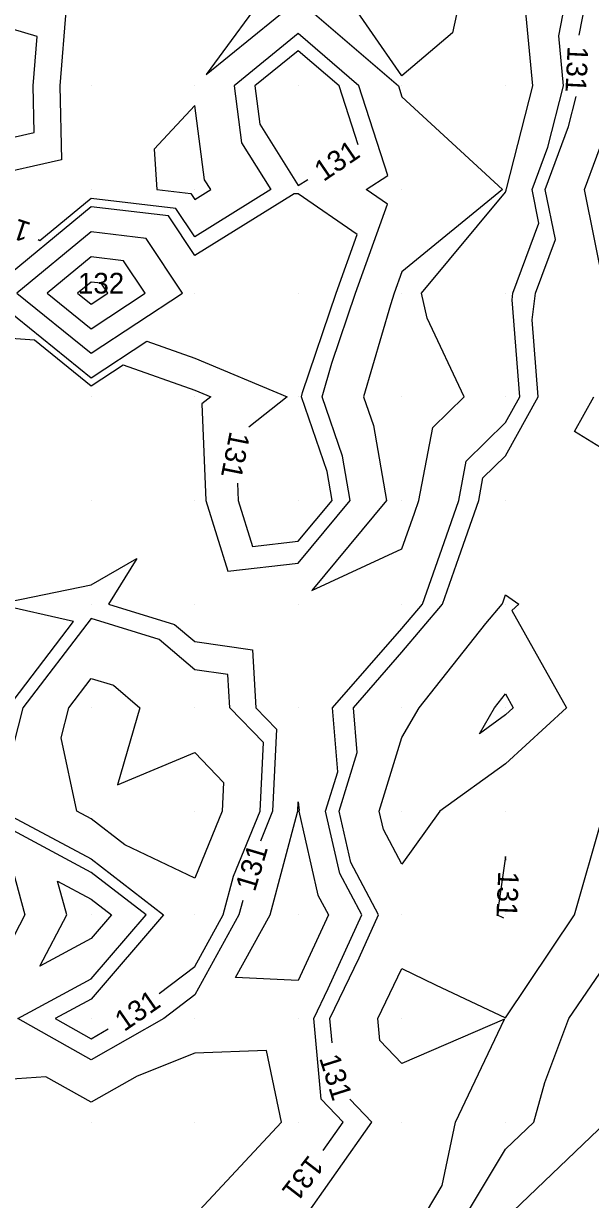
# Model space of a CAD drawing. Extents: x 2354170 to 2357230, y 866100 to 868290.
# Drawn here: x 2355193.4 to 2355248.2, y 866462.5 to 866576 of the extents above; entities that cross this region are included whole.
import ezdxf

# ---------------------------------------------------------------- set-up
doc = ezdxf.new("R2010")
doc.units = 0
for name, color, linetype in [('Default', 7, 'Continuous'), ('DTM Contours Minor', 7, 'Continuous'), ('DTM Contours Minor Text', 7, 'Continuous'), ('Exist DTM QL2 LIDAR Elevation Point', 7, 'Continuous')]:
    doc.layers.add(name, color=color, linetype=linetype)

msp = doc.modelspace()

# ---------------------------------------------------------------- linework, layer by layer
at = {"layer": 'Default'}
for points in [[(2355247.1, 866574.9), (2355248.1, 866580.01), (2355249.97, 866584.19), (2355253.43, 866590.01), (2355249.97, 866596.46), (2355247.36, 866600.01), (2355244.73, 866604.76), (2355239.97, 866607.12), (2355231.18, 866608.8), (2355229.97, 866605.86), (2355229, 866610.01), (2355219.97, 866615.51), (2355214.69, 866620.01), (2355216.39, 866626.42), (2355209.97, 866624.72), (2355204.21, 866620.01), (2355203.76, 866616.22), (2355202.52, 866614.01)], [(2355190.35, 866564.59), (2355194.47, 866565.51), (2355194.36, 866570.01), (2355194.75, 866574.78), (2355189.97, 866576.19), (2355187.31, 866580.01), (2355189.97, 866587.61), (2355191.12, 866590.01), (2355194.3, 866595.68), (2355196.54, 866600.01), (2355189.97, 866608.71), (2355183.69, 866606.29), (2355179.97, 866605.71), (2355177.81, 866607.84), (2355169.97, 866606.7), (2355163.43, 866603.46), (2355166.3, 866610.01), (2355160.71, 866615.68)], [(2355217.6, 866580.01), (2355211.07, 866571.1), (2355219.97, 866578.35), (2355229.63, 866570.01), (2355229.97, 866568.95), (2355239.7, 866560.01), (2355229.97, 866552.06), (2355229.24, 866550.01), (2355228.86, 866548.89), (2355226.28, 866540.01), (2355227.22, 866537.25), (2355228.48, 866530.01), (2355221.29, 866521.32), (2355229.97, 866525.34), (2355231.19, 866528.78), (2355231.62, 866530.01), (2355232.95, 866537.03), (2355235.97, 866540.01)], [(2355235.93, 866580.01), (2355234.85, 866575.13), (2355229.97, 866570.97), (2355223.72, 866580.01)], [(2355235.97, 866540.01), (2355232.4, 866547.58), (2355231.88, 866550.01), (2355239.97, 866559.75), (2355240.04, 866559.94), (2355240.03, 866560.01), (2355240.06, 866560.09), (2355242.61, 866570.01), (2355241.84, 866578.14)], [(2355219.97, 866573.41), (2355215.79, 866570.01), (2355216.27, 866566.31), (2355219.97, 866560.39), (2355220.89, 866560.99)], [(2355225.76, 866564.31), (2355223.92, 866570.01), (2355219.97, 866573.41)], [(2355209.97, 866568.11), (2355206.07, 866563.91), (2355206.32, 866560.01), (2355209.59, 866559.62), (2355209.97, 866559.05), (2355211.51, 866560.01), (2355210.92, 866560.95), (2355209.97, 866568.11)], [(2355223.23, 866477.65), (2355223.01, 866480), (2355225.84, 866485.87), (2355227.73, 866490), (2355225.03, 866495.06), (2355223.91, 866500), (2355225.64, 866505.68), (2355225.3, 866510), (2355229.97, 866515.35), (2355233.88, 866520), (2355235.47, 866524.51), (2355237.39, 866530.01), (2355237.8, 866532.18), (2355239.97, 866534.32), (2355243.13, 866540.01), (2355242.54, 866547.44), (2355242.86, 866550.01), (2355244.79, 866555.19), (2355243.81, 866560.01), (2355246.06, 866566.09), (2355246.8, 866568.98)], [(2355249.54, 866550.44), (2355247.59, 866560.01), (2355249.97, 866566.45)], [(2355220.27, 866540.01), (2355220.39, 866540.42), (2355223.62, 866550.01), (2355225.65, 866555.68), (2355219.97, 866559.6), (2355219.58, 866559.61), (2355209.97, 866553.64), (2355207.43, 866557.46), (2355199.97, 866558.33), (2355190.46, 866550.5), (2355189.97, 866550.72), (2355189.54, 866550.01), (2355189.97, 866549.6), (2355190.41, 866549.57), (2355199.97, 866541.85), (2355205.35, 866545.38), (2355209.97, 866543.75), (2355218.88, 866540.01), (2355215.18, 866537.06)], [(2355205.27, 866555.3), (2355199.97, 866555.92), (2355192.8, 866550.01), (2355199.97, 866544.22), (2355208.79, 866550.01), (2355205.27, 866555.3)], [(2355203.1, 866553.13), (2355199.97, 866553.5), (2355195.73, 866550.01), (2355199.97, 866546.58), (2355205.19, 866550.01), (2355203.1, 866553.13)], [(2355200.94, 866550.97), (2355199.97, 866551.08), (2355198.66, 866550.01), (2355199.97, 866548.95), (2355201.58, 866550.01), (2355200.94, 866550.97)], [(2355214.1, 866531.68), (2355214.17, 866530.01), (2355215.54, 866525.57), (2355219.97, 866526.07), (2355223.23, 866530.01), (2355222.75, 866532.78), (2355220.27, 866540.01)], [(2355249.97, 866534.6), (2355246.63, 866536.66), (2355248.49, 866540.01)], [(2355228.2, 866498.23), (2355227.79, 866500), (2355229.97, 866507.12), (2355231.63, 866510), (2355238.08, 866518.12), (2355239.67, 866520), (2355239.75, 866520.23), (2355239.97, 866520.88), (2355241.25, 866520), (2355240.59, 866519.39), (2355245.85, 866510), (2355239.97, 866504.58), (2355233.65, 866500), (2355229.97, 866494.89), (2355228.2, 866498.23)], [(2355212.72, 866490), (2355213.72, 866493.75), (2355216.28, 866500), (2355216.6, 866506.63), (2355213.35, 866510), (2355213.16, 866513.19), (2355209.97, 866513.66), (2355206.54, 866516.57), (2355199.97, 866518.6), (2355193.39, 866510), (2355191.1, 866501.13), (2355191.35, 866500), (2355199.97, 866495.4), (2355206.94, 866490), (2355199.97, 866481.87), (2355196.51, 866480), (2355199.97, 866478.05), (2355201.62, 866478.99)], [(2355199.97, 866499.27), (2355198.6, 866500), (2355197.06, 866507.09), (2355197.81, 866510), (2355199.97, 866512.83), (2355202.13, 866512.16), (2355204.67, 866510), (2355202.52, 866502.55), (2355209.97, 866505.68), (2355212.76, 866502.79), (2355212.62, 866500), (2355209.97, 866493.53), (2355203.21, 866496.77), (2355199.97, 866499.27)], [(2355239.97, 866509.31), (2355237.46, 866507.49), (2355238.9, 866510), (2355239.97, 866511.35), (2355240.73, 866510), (2355239.97, 866509.31)], [(2355233.11, 866418.15), (2355233.99, 866419.57), (2355236.12, 866426.14), (2355237.23, 866430), (2355239.97, 866434.49), (2355242.05, 866437.74), (2355243.21, 866443.24), (2355243.53, 866450), (2355245.54, 866455.57), (2355239.97, 866458.64), (2355239.4, 866459.43), (2355239.56, 866460), (2355239.97, 866460.69), (2355249.68, 866470), (2355249.97, 866471.04), (2355252.97, 866480), (2355253.4, 866483.43), (2355256.76, 866490), (2355257.26, 866497.29), (2355257.75, 866500), (2355259.03, 866506.24)], [(2355219.97, 866483.66), (2355213.92, 866483.95), (2355217.26, 866490), (2355219.9, 866499.93), (2355219.93, 866500), (2355219.97, 866500.9), (2355220.04, 866500.07), (2355220.02, 866500), (2355221.87, 866491.9), (2355222.88, 866490), (2355219.97, 866483.66)], [(2355231.53, 866460), (2355233.86, 866463.89), (2355235.15, 866470), (2355239.89, 866479.92), (2355229.97, 866475.66), (2355227.84, 866477.87), (2355227.65, 866480), (2355229.97, 866484.83), (2355233.23, 866483.26), (2355239.97, 866480.06), (2355246.64, 866490), (2355249.32, 866499.35)], [(2355239.97, 866495.64), (2355239.18, 866490), (2355239.71, 866489.74), (2355239.77, 866489.72)], [(2355240, 866495.29), (2355239.97, 866495.64)], [(2355195.03, 866485.06), (2355197.61, 866490), (2355196.72, 866493.26), (2355199.97, 866491.52), (2355201.93, 866490), (2355199.97, 866487.72), (2355195.03, 866485.06)], [(2355206.54, 866482.4), (2355209.97, 866485.02), (2355212.72, 866490)], [(2355235.55, 866460), (2355239.97, 866467.39), (2355242.7, 866470), (2355243.78, 866473.81), (2355246.08, 866480), (2355249.97, 866485.7)], [(2355199.09, 866440), (2355199.97, 866441.71), (2355202.8, 866450), (2355208.05, 866458.08), (2355208.81, 866460), (2355209.97, 866461.03), (2355218.35, 866470), (2355216.89, 866476.92), (2355209.97, 866476.64), (2355204.41, 866474.44), (2355199.97, 866471.91), (2355195.6, 866474.38), (2355189.97, 866474), (2355187.8, 866470), (2355184.41, 866464.44), (2355183.42, 866460), (2355186.19, 866456.22), (2355188.7, 866450), (2355189, 866449.03), (2355185.31, 866440), (2355189.97, 866433.28), (2355195.94, 866434.04), (2355199.09, 866440)], [(2355219.9, 866434.28), (2355219.8, 866439.08), (2355210.16, 866439.8), (2355210.42, 866430.05), (2355209.97, 866424.62), (2355207.61, 866430), (2355208.62, 866431.36), (2355209.38, 866440), (2355209.97, 866444.93), (2355210.79, 866440.82), (2355219.97, 866443.04), (2355223.31, 866450), (2355225.15, 866455.18), (2355220.09, 866460), (2355220.18, 866460.21), (2355227.07, 866470), (2355224.95, 866472.21)]]:
    msp.add_lwpolyline(points, dxfattribs=at)
at = {"layer": 'DTM Contours Minor'}
for points in [[(2355189.97, 866579.83), (2355197.57, 866577.6), (2355196.94, 866570.01), (2355197.11, 866562.87), (2355189.97, 866561.27)], [(2355222.36, 866467.26), (2355224.29, 866470), (2355222.17, 866472.2), (2355221.47, 866480), (2355222.86, 866482.89), (2355226.11, 866490), (2355223.98, 866494.01), (2355222.61, 866500), (2355223.78, 866503.81), (2355223.28, 866510), (2355229.97, 866517.65), (2355231.95, 866520), (2355234.05, 866525.93), (2355235.47, 866530.01), (2355236.19, 866533.79), (2355239.97, 866537.53), (2355241.35, 866540.01), (2355240.61, 866549.37), (2355240.68, 866550.01), (2355243.21, 866556.77), (2355242.55, 866560.01), (2355244.06, 866564.09), (2355245.58, 866570.01), (2355245.12, 866574.85), (2355246.13, 866580.01)], [(2355222.27, 866540.01), (2355223.22, 866543.25), (2355225.49, 866550.01), (2355228.57, 866558.6), (2355226.53, 866560.01), (2355228.62, 866561.36), (2355225.82, 866570.01), (2355219.97, 866575.06), (2355213.77, 866570.01), (2355214.49, 866564.52), (2355217.31, 866560.01), (2355209.97, 866555.45), (2355208.15, 866558.18), (2355199.97, 866559.14), (2355195.03, 866555.07), (2355194.87, 866555.14)], [(2355189.66, 866556.88), (2355185.55, 866550.01), (2355189.97, 866545.84), (2355194.49, 866545.49), (2355199.97, 866541.07), (2355203.06, 866543.09), (2355209.97, 866540.65), (2355211.52, 866540.01), (2355210.66, 866539.32), (2355211.04, 866530.01), (2355213.16, 866523.19), (2355219.97, 866523.96), (2355224.98, 866530.01), (2355224.24, 866534.27), (2355222.27, 866540.01)], [(2355200.94, 866550.97), (2355199.97, 866551.08), (2355198.66, 866550.01), (2355199.97, 866548.95), (2355201.58, 866550.01), (2355200.94, 866550.97)], [(2355177.35, 866487.38), (2355175.58, 866490), (2355179.97, 866494.01), (2355188.34, 866500), (2355189.97, 866502.47), (2355191.92, 866510), (2355198.28, 866518.31), (2355190.85, 866520), (2355199.97, 866521.86), (2355204.37, 866524.4), (2355201.65, 866520), (2355208.01, 866518.04), (2355209.97, 866516.38), (2355215.54, 866515.57), (2355215.86, 866510), (2355217.88, 866507.91), (2355217.49, 866500), (2355216.31, 866497.12)], [(2355214.6, 866491.38), (2355214.23, 866490), (2355209.97, 866482.28), (2355206.99, 866480), (2355199.97, 866476), (2355192.88, 866480), (2355199.97, 866483.82), (2355205.27, 866490), (2355199.97, 866494.1), (2355191.17, 866498.81), (2355193.58, 866490), (2355189.97, 866483.1), (2355181.66, 866481.69), (2355179.97, 866481.97), (2355177.35, 866487.38)], [(2355239.97, 866460.69), (2355249.68, 866470)]]:
    msp.add_lwpolyline(points, dxfattribs=at)
at = {"layer": 'Exist DTM QL2 LIDAR Elevation Point'}
for p, q in [((2355199.97, 866570.01), (2355199.97, 866570.01)), ((2355209.97, 866570.01), (2355209.97, 866570.01)), ((2355219.97, 866570.01), (2355219.97, 866570.01)), ((2355229.97, 866570.01), (2355229.97, 866570.01)), ((2355239.97, 866570.01), (2355239.97, 866570.01)), ((2355199.97, 866560.01), (2355199.97, 866560.01)), ((2355209.97, 866560.01), (2355209.97, 866560.01)), ((2355219.97, 866560.01), (2355219.97, 866560.01)), ((2355229.97, 866560.01), (2355229.97, 866560.01)), ((2355239.97, 866560.01), (2355239.97, 866560.01)), ((2355199.97, 866550.01), (2355199.97, 866550.01)), ((2355209.97, 866550.01), (2355209.97, 866550.01)), ((2355219.97, 866550.01), (2355219.97, 866550.01)), ((2355229.97, 866550.01), (2355229.97, 866550.01)), ((2355239.97, 866550.01), (2355239.97, 866550.01)), ((2355199.97, 866540.01), (2355199.97, 866540.01)), ((2355209.97, 866540.01), (2355209.97, 866540.01)), ((2355219.97, 866540.01), (2355219.97, 866540.01)), ((2355229.97, 866540.01), (2355229.97, 866540.01)), ((2355239.97, 866540.01), (2355239.97, 866540.01)), ((2355199.97, 866530.01), (2355199.97, 866530.01)), ((2355209.97, 866530.01), (2355209.97, 866530.01)), ((2355219.97, 866530.01), (2355219.97, 866530.01)), ((2355229.97, 866530.01), (2355229.97, 866530.01)), ((2355239.97, 866530.01), (2355239.97, 866530.01)), ((2355199.97, 866520), (2355199.97, 866520)), ((2355209.97, 866520), (2355209.97, 866520)), ((2355219.97, 866520), (2355219.97, 866520)), ((2355229.97, 866520), (2355229.97, 866520)), ((2355239.97, 866520), (2355239.97, 866520)), ((2355199.97, 866510), (2355199.97, 866510)), ((2355209.97, 866510), (2355209.97, 866510)), ((2355219.97, 866510), (2355219.97, 866510)), ((2355229.97, 866510), (2355229.97, 866510)), ((2355239.97, 866510), (2355239.97, 866510)), ((2355199.97, 866500), (2355199.97, 866500)), ((2355209.97, 866500), (2355209.97, 866500)), ((2355219.97, 866500), (2355219.97, 866500)), ((2355229.97, 866500), (2355229.97, 866500)), ((2355239.97, 866500), (2355239.97, 866500)), ((2355199.97, 866490), (2355199.97, 866490)), ((2355209.97, 866490), (2355209.97, 866490)), ((2355219.97, 866490), (2355219.97, 866490)), ((2355229.97, 866490), (2355229.97, 866490)), ((2355239.97, 866490), (2355239.97, 866490)), ((2355199.97, 866480), (2355199.97, 866480)), ((2355209.97, 866480), (2355209.97, 866480)), ((2355219.97, 866480), (2355219.97, 866480)), ((2355229.97, 866480), (2355229.97, 866480)), ((2355239.97, 866480), (2355239.97, 866480)), ((2355199.97, 866470), (2355199.97, 866470)), ((2355209.97, 866470), (2355209.97, 866470)), ((2355219.97, 866470), (2355219.97, 866470)), ((2355229.97, 866470), (2355229.97, 866470)), ((2355239.97, 866470), (2355239.97, 866470))]:
    msp.add_line(p, q, dxfattribs=at)

# ---------------------------------------------------------------- texts
at = {"layer": 'Default'}
for rotation, p in [(267.1639, (2355245.98, 866573.89)), (34.2989, (2355222.4, 866560.72)), (258.6747, (2355213.37, 866536.74)), (267.6517, (2355239.28, 866494.24)), (34.7569, (2355203.16, 866478.68)), (287.5597, (2355221.97, 866476.18))]:
    msp.add_text('131', height=2, rotation=rotation, dxfattribs=at).set_placement(p)
msp.add_text('132', height=2, dxfattribs=at).set_placement((2355198.7, 866549.97))
at = {"layer": 'DTM Contours Minor Text'}
for rotation, p in [(161.5692, (2355194.27, 866556.75)), (73.373, (2355215.78, 866492.16)), (232.4442, (2355221, 866466.93))]:
    msp.add_text('131', height=2, rotation=rotation, dxfattribs=at).set_placement(p)
msp.add_text('132', height=2, dxfattribs=at).set_placement((2355198.7, 866549.97))

doc.saveas('drawing.dxf')
